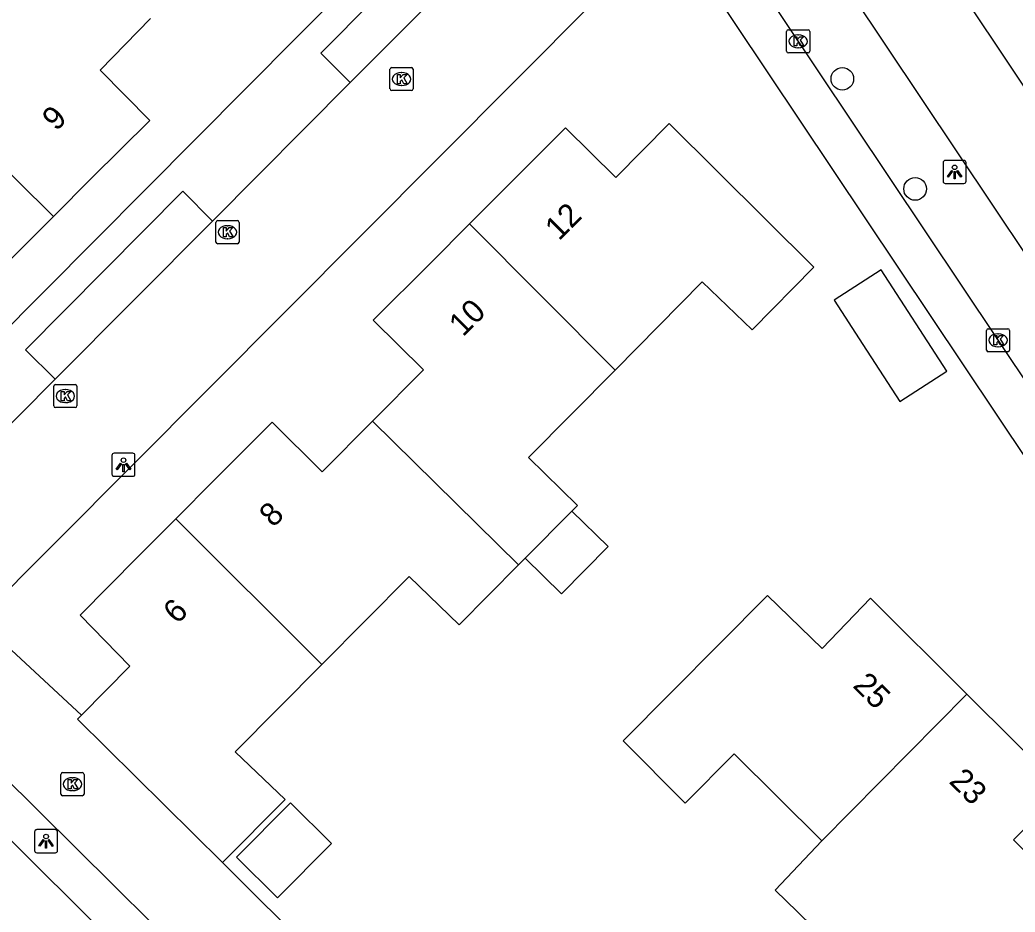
# Model space of a CAD drawing. Extents: x 157767 to 159171, y 387842 to 389425.
# Drawn here: x 158622.5 to 158665.59, y 388703.32 to 388741.93 of the extents above; entities that cross this region are included whole.
import ezdxf

# ---------------------------------------------------------------- set-up
doc = ezdxf.new("R2010")
doc.units = 0
for name, color, linetype in [('IMGEO_Boom', 7, 'Continuous'), ('IMGEO_Fietspad_gesloten', 7, 'Continuous'), ('IMGEO_Kolk', 7, 'Continuous'), ('IMGEO_Lichtpunt', 7, 'Continuous'), ('IMGEO_Pand', 7, 'Continuous'), ('IMGEO_Pand_nummerreeks', 7, 'Continuous'), ('IMGEO_Rijbaan_lokaal_open', 7, 'Continuous'), ('IMGEO_Voetpad_open', 7, 'Continuous')]:
    doc.layers.add(name, color=color, linetype=linetype)

msp = doc.modelspace()

# ---------------------------------------------------------------- linework, layer by layer
at = {"layer": 'IMGEO_Boom'}
for centre in [(158658.109, 388739.383), (158661.258, 388734.617)]:
    msp.add_circle(centre, 0.489, dxfattribs=at)
at = {"layer": 'IMGEO_Fietspad_gesloten'}
for points in [[(158656.981, 388752.523), (158658.664, 388750), (158681.585, 388715.637), (158688.326, 388705.887)], [(158683.07, 388706.347), (158653.879, 388750), (158653.262, 388750.924)]]:
    msp.add_lwpolyline(points, dxfattribs=at)
at = {"layer": 'IMGEO_Kolk'}
for p, q in [((158655.771, 388741.505), (158656.623, 388741.505)), ((158655.696, 388740.579), (158655.696, 388741.431)), ((158656.184, 388741.285), (158656.209, 388741.285)), ((158656.697, 388741.431), (158656.697, 388740.579)), ((158656.207, 388740.725), (158656.182, 388740.725)), ((158656.623, 388740.505), (158655.771, 388740.505)), ((158638.523, 388738.945), (158638.523, 388739.797)), ((158638.598, 388739.871), (158639.45, 388739.871)), ((158639.524, 388739.797), (158639.524, 388738.945)), ((158639.011, 388739.651), (158639.036, 388739.651)), ((158639.034, 388739.091), (158639.009, 388739.091)), ((158639.45, 388738.871), (158638.598, 388738.871)), ((158630.987, 388732.318), (158630.987, 388733.17)), ((158631.062, 388733.244), (158631.914, 388733.244)), ((158631.475, 388733.024), (158631.5, 388733.024)), ((158631.988, 388733.17), (158631.988, 388732.318)), ((158631.498, 388732.464), (158631.473, 388732.464)), ((158631.914, 388732.244), (158631.062, 388732.244)), ((158664.427, 388728.568), (158665.279, 388728.568)), ((158664.352, 388727.642), (158664.352, 388728.494)), ((158664.84, 388728.348), (158664.865, 388728.348)), ((158665.353, 388728.494), (158665.353, 388727.642)), ((158664.863, 388727.788), (158664.838, 388727.788)), ((158665.279, 388727.568), (158664.427, 388727.568)), ((158623.965, 388725.226), (158623.965, 388726.078)), ((158624.04, 388726.152), (158624.892, 388726.152)), ((158624.966, 388726.078), (158624.966, 388725.226)), ((158624.453, 388725.932), (158624.478, 388725.932)), ((158624.892, 388725.152), (158624.04, 388725.152)), ((158624.476, 388725.372), (158624.451, 388725.372)), ((158624.273, 388708.431), (158624.273, 388709.283)), ((158624.348, 388709.357), (158625.2, 388709.357)), ((158625.274, 388709.283), (158625.274, 388708.431)), ((158624.761, 388709.137), (158624.786, 388709.137)), ((158625.2, 388708.357), (158624.348, 388708.357)), ((158624.784, 388708.577), (158624.759, 388708.577))]:
    msp.add_line(p, q, dxfattribs=at)
for points in [[(158655.771, 388741.505), (158656.623, 388741.505)], [(158655.696, 388740.579), (158655.696, 388741.431)], [(158656.017, 388741.205), (158656.14, 388741.205), (158656.14, 388741.054), (158656.27, 388741.205), (158656.434, 388741.205), (158656.288, 388741.054), (158656.441, 388740.805), (158656.289, 388740.805), (158656.204, 388740.969), (158656.14, 388740.902), (158656.14, 388740.805), (158656.017, 388740.805), (158656.017, 388741.205)], [(158656.697, 388741.431), (158656.697, 388740.579)], [(158656.623, 388740.505), (158655.771, 388740.505)], [(158638.523, 388738.945), (158638.523, 388739.797)], [(158638.598, 388739.871), (158639.45, 388739.871)], [(158639.524, 388739.797), (158639.524, 388738.945)], [(158638.844, 388739.571), (158638.967, 388739.571), (158638.967, 388739.42), (158639.097, 388739.571), (158639.261, 388739.571), (158639.115, 388739.42), (158639.268, 388739.171), (158639.116, 388739.171), (158639.031, 388739.335), (158638.967, 388739.268), (158638.967, 388739.171), (158638.844, 388739.171), (158638.844, 388739.571)], [(158639.45, 388738.871), (158638.598, 388738.871)], [(158630.987, 388732.318), (158630.987, 388733.17)], [(158631.062, 388733.244), (158631.914, 388733.244)], [(158631.308, 388732.944), (158631.431, 388732.944), (158631.431, 388732.793), (158631.561, 388732.944), (158631.725, 388732.944), (158631.579, 388732.793), (158631.732, 388732.544), (158631.58, 388732.544), (158631.495, 388732.708), (158631.431, 388732.641), (158631.431, 388732.544), (158631.308, 388732.544), (158631.308, 388732.944)], [(158631.988, 388733.17), (158631.988, 388732.318)], [(158631.914, 388732.244), (158631.062, 388732.244)], [(158664.427, 388728.568), (158665.279, 388728.568)], [(158664.352, 388727.642), (158664.352, 388728.494)], [(158664.673, 388728.268), (158664.796, 388728.268), (158664.796, 388728.117), (158664.926, 388728.268), (158665.09, 388728.268), (158664.944, 388728.117), (158665.097, 388727.868), (158664.945, 388727.868), (158664.86, 388728.032), (158664.796, 388727.965), (158664.796, 388727.868), (158664.673, 388727.868), (158664.673, 388728.268)], [(158665.353, 388728.494), (158665.353, 388727.642)], [(158665.279, 388727.568), (158664.427, 388727.568)], [(158623.965, 388725.226), (158623.965, 388726.078)], [(158624.04, 388726.152), (158624.892, 388726.152)], [(158624.966, 388726.078), (158624.966, 388725.226)], [(158624.286, 388725.852), (158624.409, 388725.852), (158624.409, 388725.701), (158624.539, 388725.852), (158624.703, 388725.852), (158624.557, 388725.701), (158624.71, 388725.452), (158624.558, 388725.452), (158624.473, 388725.616), (158624.409, 388725.549), (158624.409, 388725.452), (158624.286, 388725.452), (158624.286, 388725.852)], [(158624.892, 388725.152), (158624.04, 388725.152)], [(158624.273, 388708.431), (158624.273, 388709.283)], [(158624.348, 388709.357), (158625.2, 388709.357)], [(158625.274, 388709.283), (158625.274, 388708.431)], [(158624.594, 388709.057), (158624.717, 388709.057), (158624.717, 388708.906), (158624.847, 388709.057), (158625.011, 388709.057), (158624.865, 388708.906), (158625.018, 388708.657), (158624.866, 388708.657), (158624.781, 388708.821), (158624.717, 388708.754), (158624.717, 388708.657), (158624.594, 388708.657), (158624.594, 388709.057)], [(158625.2, 388708.357), (158624.348, 388708.357)]]:
    msp.add_lwpolyline(points, dxfattribs=at)
for centre, start, end in [((158655.773, 388741.429), 91.552, 178.448), ((158655.773, 388741.429), 91.552, 178.448), ((158656.621, 388741.429), 1.552, 88.448), ((158656.621, 388741.429), 1.552, 88.448), ((158655.773, 388740.581), 181.552, 268.448), ((158655.773, 388740.581), 181.552, 268.448), ((158656.621, 388740.581), 271.552, 358.448), ((158656.621, 388740.581), 271.552, 358.448), ((158638.6, 388739.795), 91.552, 178.448), ((158638.6, 388739.795), 91.552, 178.448), ((158639.448, 388739.795), 1.552, 88.448), ((158639.448, 388739.795), 1.552, 88.448), ((158638.6, 388738.947), 181.552, 268.448), ((158638.6, 388738.947), 181.552, 268.448), ((158639.448, 388738.947), 271.552, 358.448), ((158639.448, 388738.947), 271.552, 358.448), ((158631.064, 388733.168), 91.552, 178.448), ((158631.064, 388733.168), 91.552, 178.448), ((158631.912, 388733.168), 1.552, 88.448), ((158631.912, 388733.168), 1.552, 88.448), ((158631.064, 388732.32), 181.552, 268.448), ((158631.064, 388732.32), 181.552, 268.448), ((158631.912, 388732.32), 271.552, 358.448), ((158631.912, 388732.32), 271.552, 358.448), ((158664.429, 388728.492), 91.552, 178.448), ((158664.429, 388728.492), 91.552, 178.448), ((158665.277, 388728.492), 1.552, 88.448), ((158665.277, 388728.492), 1.552, 88.448), ((158664.429, 388727.644), 181.552, 268.448), ((158664.429, 388727.644), 181.552, 268.448), ((158665.277, 388727.644), 271.552, 358.448), ((158665.277, 388727.644), 271.552, 358.448), ((158624.042, 388726.076), 91.552, 178.448), ((158624.042, 388726.076), 91.552, 178.448), ((158624.89, 388726.076), 1.552, 88.448), ((158624.89, 388726.076), 1.552, 88.448), ((158624.042, 388725.228), 181.552, 268.448), ((158624.042, 388725.228), 181.552, 268.448), ((158624.89, 388725.228), 271.552, 358.448), ((158624.89, 388725.228), 271.552, 358.448), ((158624.35, 388709.281), 91.552, 178.448), ((158624.35, 388709.281), 91.552, 178.448), ((158625.198, 388709.281), 1.552, 88.448), ((158625.198, 388709.281), 1.552, 88.448), ((158624.35, 388708.433), 181.552, 268.448), ((158624.35, 388708.433), 181.552, 268.448), ((158625.198, 388708.433), 271.552, 358.448), ((158625.198, 388708.433), 271.552, 358.448)]:
    msp.add_arc(centre, 0.0765, start, end, dxfattribs=at)
for centre, major_axis, ratio, start_param, end_param in [((158656.183, 388741.005), (-0.387, 0.002), 0.722429, 4.712389, 7.853982), ((158656.208, 388741.005), (-0.39, 0.002), 0.717154, 1.570796, 4.712389), ((158639.01, 388739.371), (-0.387, 0.002), 0.722429, 4.712389, 7.853982), ((158639.035, 388739.371), (-0.39, 0.002), 0.717154, 1.570796, 4.712389), ((158631.474, 388732.744), (-0.387, 0.002), 0.722429, 4.712389, 7.853982), ((158631.499, 388732.744), (-0.39, 0.002), 0.717154, 1.570796, 4.712389), ((158664.839, 388728.068), (-0.387, 0.002), 0.722429, 4.712389, 7.853982), ((158664.864, 388728.068), (-0.39, 0.002), 0.717154, 1.570796, 4.712389), ((158624.452, 388725.652), (-0.387, 0.002), 0.722429, 4.712389, 7.853982), ((158624.477, 388725.652), (-0.39, 0.002), 0.717154, 1.570796, 4.712389), ((158624.76, 388708.857), (-0.387, 0.002), 0.722429, 4.712389, 7.853982), ((158624.785, 388708.857), (-0.39, 0.002), 0.717154, 1.570796, 4.712389)]:
    msp.add_ellipse(centre, major_axis=major_axis, ratio=ratio, start_param=start_param, end_param=end_param, dxfattribs=at)
at = {"layer": 'IMGEO_Lichtpunt'}
for p, q in [((158662.471, 388735.754), (158662.471, 388734.947)), ((158662.471, 388735.754), (158662.471, 388734.947)), ((158663.373, 388735.849), (158662.565, 388735.849)), ((158663.373, 388735.849), (158662.565, 388735.849)), ((158663.467, 388734.947), (158663.467, 388735.754)), ((158663.467, 388734.947), (158663.467, 388735.754)), ((158662.565, 388734.853), (158663.373, 388734.853)), ((158662.565, 388734.853), (158663.373, 388734.853)), ((158626.485, 388723.082), (158626.485, 388722.275)), ((158626.485, 388723.082), (158626.485, 388722.275)), ((158627.387, 388723.177), (158626.579, 388723.177)), ((158627.387, 388723.177), (158626.579, 388723.177)), ((158627.481, 388722.275), (158627.481, 388723.082)), ((158627.481, 388722.275), (158627.481, 388723.082)), ((158626.579, 388722.181), (158627.387, 388722.181)), ((158626.579, 388722.181), (158627.387, 388722.181)), ((158623.133, 388706.794), (158623.133, 388705.987)), ((158623.133, 388706.794), (158623.133, 388705.987)), ((158624.035, 388706.889), (158623.227, 388706.889)), ((158624.035, 388706.889), (158623.227, 388706.889)), ((158624.129, 388705.987), (158624.129, 388706.794)), ((158624.129, 388705.987), (158624.129, 388706.794)), ((158623.227, 388705.893), (158624.035, 388705.893)), ((158623.227, 388705.893), (158624.035, 388705.893))]:
    msp.add_line(p, q, dxfattribs=at)
for points in [[(158662.845, 388735.418), (158662.884, 388735.39), (158662.696, 388735.128), (158662.658, 388735.155), (158662.845, 388735.418)], [(158662.947, 388735.37), (158662.994, 388735.37), (158662.994, 388735.048), (158662.947, 388735.048), (158662.947, 388735.37)], [(158663.057, 388735.39), (158663.095, 388735.417), (158663.282, 388735.155), (158663.243, 388735.127), (158663.057, 388735.39)], [(158626.859, 388722.746), (158626.898, 388722.718), (158626.71, 388722.456), (158626.672, 388722.483), (158626.859, 388722.746)], [(158626.961, 388722.698), (158627.008, 388722.698), (158627.008, 388722.376), (158626.961, 388722.376), (158626.961, 388722.698)], [(158627.071, 388722.718), (158627.109, 388722.745), (158627.296, 388722.483), (158627.257, 388722.455), (158627.071, 388722.718)], [(158623.507, 388706.458), (158623.546, 388706.43), (158623.358, 388706.168), (158623.32, 388706.195), (158623.507, 388706.458)], [(158623.609, 388706.41), (158623.656, 388706.41), (158623.656, 388706.088), (158623.609, 388706.088), (158623.609, 388706.41)], [(158623.719, 388706.43), (158623.757, 388706.457), (158623.944, 388706.195), (158623.905, 388706.167), (158623.719, 388706.43)]]:
    msp.add_lwpolyline(points, dxfattribs=at)
for centre in [(158662.97, 388735.552), (158626.984, 388722.88), (158623.632, 388706.592)]:
    msp.add_circle(centre, 0.0994, dxfattribs=at)
for centre, start, end in [((158662.565, 388735.754), 90, 180), ((158662.565, 388735.754), 90, 180), ((158663.373, 388735.754), 0, 90), ((158663.373, 388735.754), 0, 90), ((158662.565, 388734.947), 180, 270), ((158662.565, 388734.947), 180, 270), ((158663.373, 388734.947), 270, 0), ((158663.373, 388734.947), 270, 360), ((158626.579, 388723.082), 90, 180), ((158626.579, 388723.082), 90, 180), ((158627.387, 388723.082), 0, 90), ((158627.387, 388723.082), 0, 90), ((158626.579, 388722.275), 180, 270), ((158626.579, 388722.275), 180, 270), ((158627.387, 388722.275), 270, 0), ((158627.387, 388722.275), 270, 360), ((158623.227, 388706.794), 90, 180), ((158623.227, 388706.794), 90, 180), ((158624.035, 388706.794), 0, 90), ((158624.035, 388706.794), 0, 90), ((158623.227, 388705.987), 180, 270), ((158623.227, 388705.987), 180, 270), ((158624.035, 388705.987), 270, 0), ((158624.035, 388705.987), 270, 360)]:
    msp.add_arc(centre, 0.0946, start, end, dxfattribs=at)
at = {"layer": 'IMGEO_Pand'}
for points in [[(158623.947, 388733.424), (158625.593, 388735.08), (158628.124, 388737.577), (158625.975, 388739.756), (158628.156, 388741.986)], [(158617.609, 388739.696), (158623.947, 388733.424)], [(158641.962, 388733.102), (158643.602, 388734.741), (158646.128, 388737.266), (158648.302, 388735.113), (158650.609, 388737.443), (158656.881, 388731.234), (158654.206, 388728.514), (158652.043, 388730.596), (158648.267, 388726.778)], [(158615.438, 388729.177), (158617.652, 388731.406), (158619.812, 388729.261), (158622.271, 388731.736), (158623.947, 388733.424)], [(158637.771, 388724.571), (158639.97, 388726.784), (158637.8, 388728.942), (158640.284, 388731.425), (158641.962, 388733.102)], [(158648.267, 388726.778), (158641.962, 388733.102)], [(158657.753, 388729.8), (158658.994, 388727.89), (158660.604, 388725.412), (158662.639, 388726.734), (158659.788, 388731.122), (158657.753, 388729.8)], [(158648.267, 388726.778), (158644.521, 388722.991), (158646.642, 388720.917), (158646.401, 388720.675)], [(158629.256, 388720.345), (158630.917, 388722.017), (158633.414, 388724.529), (158635.585, 388722.372), (158637.771, 388724.571)], [(158637.771, 388724.571), (158644.082, 388718.343)], [(158646.401, 388720.675), (158647.963, 388719.147), (158645.952, 388717.091), (158644.373, 388718.635)], [(158646.401, 388720.675), (158644.373, 388718.635)], [(158625.159, 388711.851), (158627.264, 388713.962), (158625.103, 388716.167), (158627.611, 388718.69), (158629.256, 388720.345)], [(158629.256, 388720.345), (158635.578, 388714.039)], [(158644.373, 388718.635), (158644.082, 388718.343)], [(158644.082, 388718.343), (158641.513, 388715.759), (158639.357, 388717.841), (158635.578, 388714.039)], [(158657.216, 388706.411), (158653.431, 388710.173), (158651.308, 388708.04), (158648.618, 388710.736), (158654.87, 388717.026), (158657.234, 388714.732), (158659.332, 388716.901), (158663.503, 388712.759)], [(158635.578, 388714.039), (158631.815, 388710.253), (158633.977, 388708.19), (158631.266, 388705.464)], [(158663.503, 388712.759), (158657.216, 388706.411)], [(158663.503, 388712.759), (158667.676, 388708.614), (158665.52, 388706.443), (158667.737, 388704.259)], [(158631.266, 388705.464), (158624.986, 388711.677), (158625.159, 388711.851)], [(158631.877, 388705.701), (158633.646, 388703.942), (158635.987, 388706.296), (158634.218, 388708.055), (158631.877, 388705.701)], [(158620.916, 388707.61), (158627.178, 388701.379)], [(158657.992, 388694.645), (158655.571, 388697.06), (158658.88, 388700.499), (158658.97, 388700.589), (158656.162, 388703.334), (158655.206, 388704.269), (158657.216, 388706.411)]]:
    msp.add_lwpolyline(points, dxfattribs=at)
at = {"layer": 'IMGEO_Rijbaan_lokaal_open'}
for points in [[(158620.699, 388715.989), (158650.628, 388746.02)], [(158643.635, 388746.079), (158636.801, 388739.229)], [(158636.801, 388739.229), (158630.836, 388733.229)], [(158630.836, 388733.229), (158624.032, 388726.385)], [(158624.032, 388726.385), (158614.684, 388716.982), (158610.451, 388717.001)], [(158625.159, 388711.851), (158621.725, 388715.037), (158620.699, 388715.989)], [(158618.407, 388712.542), (158654.244, 388677.057)], [(158635.287, 388701.466), (158631.266, 388705.464)]]:
    msp.add_lwpolyline(points, dxfattribs=at)
at = {"layer": 'IMGEO_Voetpad_open'}
for points in [[(158610.451, 388717.001), (158643.233, 388750), (158645.887, 388752.672)], [(158653.262, 388750.924), (158651.956, 388750), (158650.751, 388749.148), (158686.739, 388695.36)], [(158636.801, 388739.229), (158635.535, 388740.496), (158642.34, 388747.363), (158643.635, 388746.079)], [(158650.628, 388746.02), (158685.994, 388693.142)], [(158630.836, 388733.229), (158629.56, 388734.517), (158622.746, 388727.66), (158624.032, 388726.385)]]:
    msp.add_lwpolyline(points, dxfattribs=at)

# ---------------------------------------------------------------- texts
at = {"layer": 'IMGEO_Pand_nummerreeks'}
for s, rotation, p in [('9', 45.0116, (158624.069, 388737.084)), ('12', 44.9862, (158645.842, 388732.344)), ('10', 44.9886, (158641.682, 388728.185)), ('8', 45.1753, (158633.471, 388719.934)), ('6', 45.1753, (158629.313, 388715.75)), ('25', 315.1964, (158658.52, 388713.085)), ('23', 315.1964, (158662.692, 388708.941))]:
    msp.add_text(s, height=1, rotation=rotation, dxfattribs=at).set_placement(p)

doc.saveas('drawing.dxf')
